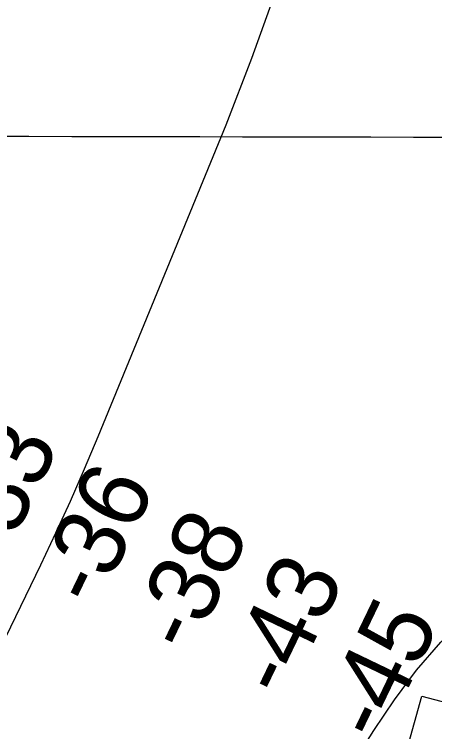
# Model space of a CAD drawing. Extents: x 3172297 to 3210190, y 958463 to 983887.
# Drawn here: x 3199476 to 3199876, y 969357 to 970040 of the extents above; entities that cross this region are included whole.
import ezdxf

# ---------------------------------------------------------------- set-up
doc = ezdxf.new("R2010")
doc.units = 0
for name, color, linetype in [('V-GRID-MAJR', 7, 'Continuous'), ('V-RIVR-RANG', 7, 'Continuous'), ('V-RRAP-RVMT', 7, 'Continuous'), ('V-TOPO-MAJR', 7, 'Continuous'), ('V-TOPO-MINR', 7, 'Continuous')]:
    doc.layers.add(name, color=color, linetype=linetype)

msp = doc.modelspace()

# ---------------------------------------------------------------- linework, layer by layer
at = {"layer": 'V-GRID-MAJR'}
msp.add_spline([(3176557.23, 969982.7930000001), (3181771.021, 969968.005), (3186984.815, 969953.976), (3192198.611, 969940.7050000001), (3197412.4080000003, 969928.193), (3202626.207, 969916.438), (3207840.008, 969905.443), (3207840.009, 969905.443)], degree=3, dxfattribs=at)
at = {"layer": 'V-RRAP-RVMT'}
for p, q in [((3199840.6950000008, 969305.9539999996), (3199864.0380000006, 969390.2999999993)), ((3199864.038000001, 969390.2999999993), (3199888.3070000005, 969384.0279999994))]:
    msp.add_line(p, q, dxfattribs=at)
at = {"layer": 'V-TOPO-MAJR'}
msp.add_lwpolyline([(3199724.792763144, 970061.8664151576), (3199702.0270929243, 969997.7410413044), (3199677.4678724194, 969934.2106465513), (3199555.5813266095, 969637.4544743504), (3199542.571083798, 969606.6091667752), (3199529.176959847, 969575.9358147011), (3199515.207014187, 969545.5203958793), (3199500.8531873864, 969515.276932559), (3199434.0261920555, 969377.8327491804), (3199385.457567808, 969279.256938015), (3199336.204914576, 969181.0286000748), (3199285.926217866, 969083.321471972), (3199234.9634921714, 968985.9618170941), (3198906.3349757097, 968366.0696187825)], dxfattribs=at)
at = {"layer": 'V-TOPO-MINR'}
msp.add_lwpolyline([(3199706.662023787, 969175.7637006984), (3199743.199194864, 969236.7222860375), (3199780.449152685, 969297.2620525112), (3199818.3102105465, 969357.608832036), (3199838.13419891, 969386.8824083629), (3199859.2365180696, 969415.1296406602), (3199882.256333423, 969441.8373569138), (3199906.554479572, 969467.518729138), (3199983.178893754, 969543.0367925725), (3199987.7078018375, 969544.6183087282), (3199991.432327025, 969544.4677881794), (3199993.9502778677, 969541.7192125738), (3199995.6638458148, 969537.2386002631), (3199994.4836682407, 969527.5403136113), (3199992.7460968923, 969517.9688184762), (3199990.1724348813, 969508.5875106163), (3199987.041379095, 969499.3329942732), (3199947.5593699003, 969397.6750132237), (3199943.5131055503, 969387.4846696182), (3199939.3653249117, 969377.3367132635), (3199935.0652698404, 969367.2523377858), (3199930.6636984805, 969357.2103495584), (3199540.3707975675, 968395.0179515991)], dxfattribs=at)

# ---------------------------------------------------------------- texts
at = {"layer": 'V-RIVR-RANG'}
for s, p in [('-33', (3199463.1468183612, 969513.3853058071)), ('-36', (3199554.5223034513, 969472.6577931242)), ('-38', (3199644.2974308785, 969428.6006049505)), ('-43', (3199734.7585977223, 969385.9717780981)), ('-45', (3199825.448165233, 969343.8171575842))]:
    msp.add_text(s, height=67, rotation=64.32944444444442, dxfattribs=at).set_placement(p)

doc.saveas('drawing.dxf')
